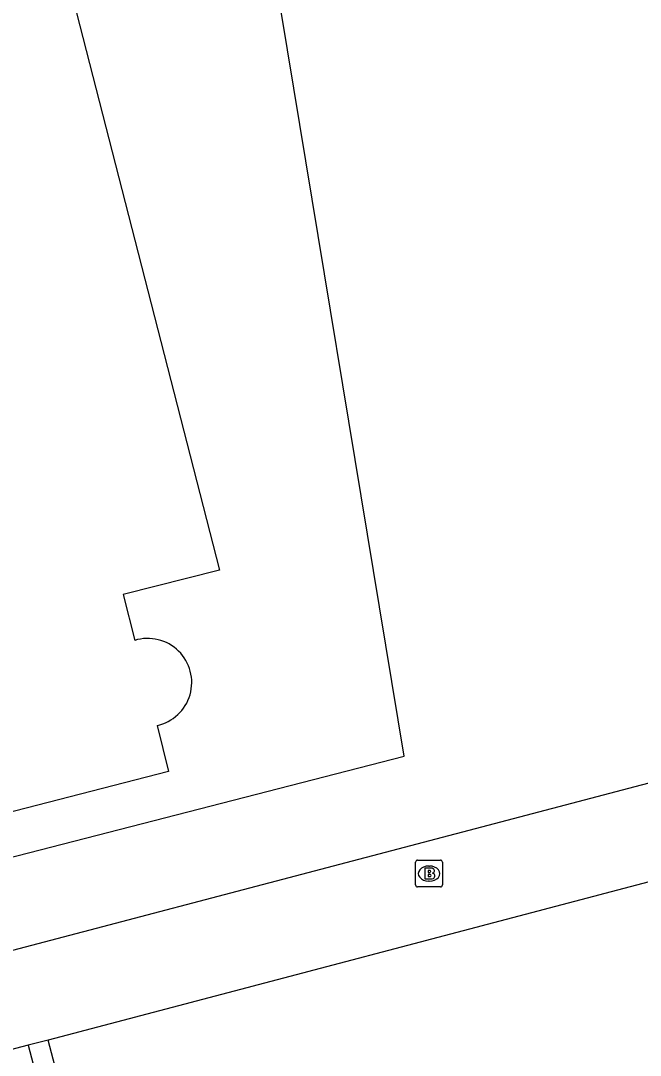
# Model space of a CAD drawing. Extents: x 160806 to 161707, y 383697 to 384148.
# Drawn here: x 161430.28 to 161453.4, y 383993.06 to 384031.69 of the extents above; entities that cross this region are included whole.
import ezdxf

# ---------------------------------------------------------------- set-up
doc = ezdxf.new("R2010")
doc.units = 0
for name, color, linetype in [('IMGEO_Brandkraan', 7, 'Continuous'), ('IMGEO_Pand', 7, 'Continuous'), ('IMGEO_Pand_overbouw', 7, 'Continuous'), ('IMGEO_Voetpad_open', 7, 'Continuous')]:
    doc.layers.add(name, color=color, linetype=linetype)

msp = doc.modelspace()

# ---------------------------------------------------------------- linework, layer by layer
at = {"layer": 'IMGEO_Brandkraan'}
for p, q in [((161445.017, 383999.422), (161445.017, 384000.274)), ((161445.092, 384000.348), (161445.944, 384000.348)), ((161445.505, 384000.128), (161445.53, 384000.128)), ((161446.018, 384000.274), (161446.018, 383999.422)), ((161445.944, 383999.348), (161445.092, 383999.348)), ((161445.528, 383999.568), (161445.503, 383999.568))]:
    msp.add_line(p, q, dxfattribs=at)
for points in [[(161445.017, 383999.422), (161445.017, 384000.274)], [(161445.092, 384000.348), (161445.944, 384000.348)], [(161446.018, 384000.274), (161446.018, 383999.422)], [(161445.365, 384000.048), (161445.365, 383999.648), (161445.578, 383999.648)], [(161445.596, 384000.048), (161445.365, 384000.048)], [(161445.544, 383999.967), (161445.49, 383999.967), (161445.49, 383999.891)], [(161445.49, 383999.891), (161445.543, 383999.891)], [(161445.552, 383999.815), (161445.49, 383999.815), (161445.49, 383999.734)], [(161445.49, 383999.734), (161445.552, 383999.734)], [(161445.944, 383999.348), (161445.092, 383999.348)]]:
    msp.add_lwpolyline(points, dxfattribs=at)
for centre, radius, start, end in [((161445.094, 384000.272), 0.0765, 91.552, 178.448), ((161445.094, 384000.272), 0.0765, 91.552, 178.448), ((161445.942, 384000.272), 0.0765, 1.552, 88.448), ((161445.942, 384000.272), 0.0765, 1.552, 88.448), ((161445.545, 383999.929), 0.0379, 267.8285, 90.9355), ((161445.553, 383999.774), 0.0404, 269.8759, 90.5077), ((161445.6, 383999.903), 0.145, 59.4692, 91.5367), ((161445.625, 383999.95), 0.0922, 285.5137, 58.1501), ((161445.63, 383999.758), 0.105, 301.3115, 78.989), ((161445.094, 383999.424), 0.0765, 181.552, 268.448), ((161445.094, 383999.424), 0.0765, 181.552, 268.448), ((161445.584, 383999.899), 0.251, 268.6676, 293.5347), ((161445.942, 383999.424), 0.0765, 271.552, 358.448), ((161445.942, 383999.424), 0.0765, 271.552, 358.448)]:
    msp.add_arc(centre, radius, start, end, dxfattribs=at)
for centre, major_axis, ratio, start_param, end_param in [((161445.504, 383999.848), (-0.387, 0.002), 0.722429, 4.712389, 7.853982), ((161445.529, 383999.848), (-0.39, 0.002), 0.717154, 1.570796, 4.712389)]:
    msp.add_ellipse(centre, major_axis=major_axis, ratio=ratio, start_param=start_param, end_param=end_param, dxfattribs=at)
at = {"layer": 'IMGEO_Pand'}
for points in [[(161444.049, 384040.112), (161444.113, 384039.86), (161439.552, 384034.762), (161439.114, 384034.272), (161432.232, 384032.481), (161437.701, 384011.177), (161434.1, 384010.265), (161434.533, 384008.553)], [(161435.366, 384005.376), (161435.791, 384003.658), (161414.095, 383998.068), (161413.655, 383999.784)]]:
    msp.add_lwpolyline(points, dxfattribs=at)
msp.add_arc((161435.017, 384006.982), 1.644, 282.2419, 107.1422, dxfattribs=at)
at = {"layer": 'IMGEO_Pand_overbouw'}
msp.add_lwpolyline([(161435.366, 384005.376), (161435.791, 384003.658), (161414.095, 383998.068), (161413.655, 383999.784), (161413.556, 384000.171), (161412.307, 384005.047), (161376.617, 383995.893), (161375.935, 383996.122), (161376.444, 383994.112), (161382.341, 383994.487), (161414.403, 383996.462), (161444.584, 384004.233), (161439.552, 384034.762), (161439.114, 384034.272), (161432.232, 384032.481), (161437.701, 384011.177), (161434.1, 384010.265), (161434.533, 384008.553)], dxfattribs=at)
msp.add_arc((161435.017, 384006.982), 1.644, 282.2419, 107.1422, dxfattribs=at)
at = {"layer": 'IMGEO_Voetpad_open'}
for points in [[(161386.763, 383992.855), (161387.458, 383990.174), (161383.395, 383989.108), (161384.458, 383985.055), (161384.463, 383985.036), (161413.409, 383992.628), (161458.747, 384004.559), (161461.411, 384005.26)], [(161456.92, 383992.48), (161455.096, 383999.898), (161431.301, 383993.631)], [(161431.301, 383993.631), (161430.551, 383993.434)], [(161433.219, 383986.347), (161431.301, 383993.631)], [(161430.551, 383993.434), (161414.805, 383989.287), (161369.289, 383977.37), (161370.444, 383973.147), (161318.287, 383959.498), (161275.829, 383948.409)], [(161430.551, 383993.434), (161432.47, 383986.148)]]:
    msp.add_lwpolyline(points, dxfattribs=at)

doc.saveas('drawing.dxf')
